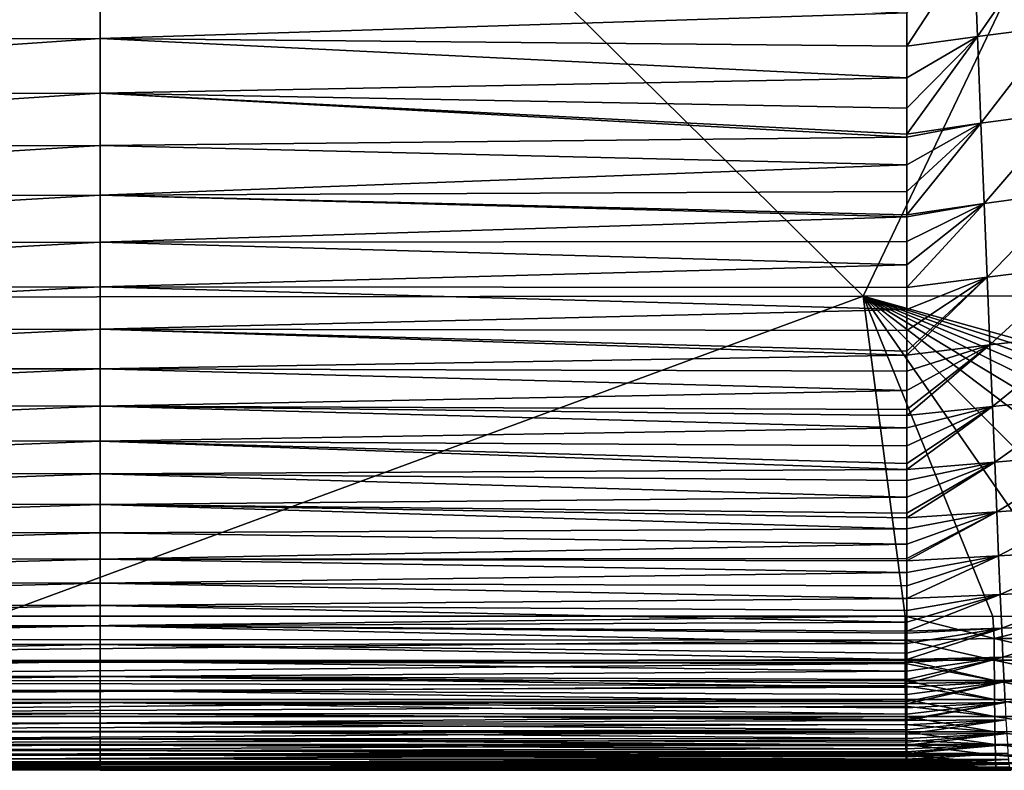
# Model space of a CAD drawing. Header units: metres. Extents: x -105 to 105, y -68 to 103.
# Tile 346 of 416: x 79.54 to 85.96, y 36.69 to 41.59. Entities that reach past the tile are written whole.
import ezdxf

# ---------------------------------------------------------------- set-up
doc = ezdxf.new("R2010")
doc.units = ezdxf.units.M
doc.layers.add('solid_FIT-BATH-150_SW0001_01', color=7, linetype='CONTINUOUS')

msp = doc.modelspace()

# ---------------------------------------------------------------- linework, layer by layer
at = {"layer": 'solid_FIT-BATH-150_SW0001_01'}
for points in [[(77.545891, 39.778316, 16.452906), (79.768669, 44.983898, 16.469151), (72.013168, 44.980434, 16.395521)], [(77.545891, 39.778316, 16.452906), (85.039665, 39.784367, 16.539719), (79.768669, 44.983898, 16.469151)], [(85.039665, 39.784367, 16.539719), (87.52417, 44.988106, 16.558586), (79.768669, 44.983898, 16.469151)], [(85.039665, 39.784367, 16.539719), (92.533432, 39.791576, 16.643263), (87.52417, 44.988106, 16.558586)], [(85.760323, 42.085583, -19.308361), (86.243698, 42.141285, -19.296259), (85.784393, 41.478634, -19.074593)], [(86.243698, 42.141285, -19.296259), (86.293343, 41.544281, -19.069286), (85.784393, 41.478634, -19.074593)], [(85.323097, 41.416004, -19.077099), (85.32309, 41.632336, -19.168253), (85.760323, 42.085583, -19.308361)], [(85.760323, 42.085583, -19.308361), (85.784393, 41.478634, -19.074593), (85.323097, 41.416004, -19.077099)], [(74.729065, 41.453648, -19.760042), (80.06723, 41.838684, -19.579159), (80.06723, 41.465347, -19.43611)], [(74.729065, 41.453648, -19.760042), (74.729065, 41.825855, -19.896145), (80.06723, 41.838684, -19.579159)], [(80.06723, 41.465347, -19.43611), (80.06723, 41.838684, -19.579159), (85.32309, 41.632336, -19.168253)], [(80.06723, 41.465347, -19.43611), (85.32309, 41.632336, -19.168253), (85.323097, 41.416004, -19.077099)], [(85.784393, 41.478634, -19.074593), (86.293343, 41.544281, -19.069286), (85.806976, 40.91375, -18.80031)], [(86.293343, 41.544281, -19.069286), (86.339989, 40.986214, -18.803032), (85.806976, 40.91375, -18.80031)], [(74.729065, 41.098164, -19.608692), (80.06723, 41.465347, -19.43611), (80.06723, 41.108501, -19.277517)], [(74.729065, 41.098164, -19.608692), (74.729065, 41.453648, -19.760042), (80.06723, 41.465347, -19.43611)], [(80.06723, 41.465347, -19.43611), (85.323097, 41.416004, -19.077099), (85.323105, 41.209309, -18.98237)], [(80.06723, 41.108501, -19.277517), (80.06723, 41.465347, -19.43611), (85.323105, 41.209309, -18.98237)], [(85.323105, 41.209309, -18.98237), (85.323097, 41.416004, -19.077099), (85.784393, 41.478634, -19.074593)], [(85.32312, 41.011986, -18.884247), (85.323105, 41.209309, -18.98237), (85.784393, 41.478634, -19.074593)], [(85.32312, 41.011986, -18.884247), (85.784393, 41.478634, -19.074593), (85.323128, 40.842445, -18.793339)], [(85.784393, 41.478634, -19.074593), (85.806976, 40.91375, -18.80031), (85.323128, 40.842445, -18.793339)], [(80.06723, 41.108501, -19.277517), (85.323105, 41.209309, -18.98237), (85.32312, 41.011986, -18.884247)], [(74.729065, 40.759319, -19.441179), (80.06723, 41.108501, -19.277517), (80.06723, 40.768108, -19.102501)], [(74.729065, 40.759319, -19.441179), (74.729065, 41.098164, -19.608692), (80.06723, 41.108501, -19.277517)], [(80.06723, 41.108501, -19.277517), (85.323128, 40.842445, -18.793339), (85.323128, 40.823227, -18.782623)], [(80.06723, 41.108501, -19.277517), (85.32312, 41.011986, -18.884247), (85.323128, 40.842445, -18.793339)], [(80.06723, 40.768108, -19.102501), (80.06723, 41.108501, -19.277517), (85.323128, 40.823227, -18.782623)], [(85.806976, 40.91375, -18.80031), (86.339989, 40.986214, -18.803032), (85.828033, 40.39045, -18.481722)], [(86.339989, 40.986214, -18.803032), (86.38356, 40.465542, -18.492748), (85.828033, 40.39045, -18.481722)], [(85.323128, 40.823227, -18.782623), (85.323128, 40.842445, -18.793339), (85.806976, 40.91375, -18.80031)], [(85.323135, 40.642277, -18.677347), (85.323128, 40.823227, -18.782623), (85.806976, 40.91375, -18.80031)], [(85.323143, 40.468426, -18.568211), (85.323135, 40.642277, -18.677347), (85.806976, 40.91375, -18.80031)], [(85.323143, 40.468426, -18.568211), (85.806976, 40.91375, -18.80031), (85.323151, 40.316669, -18.465906)], [(85.806976, 40.91375, -18.80031), (85.828033, 40.39045, -18.481722), (85.323151, 40.316669, -18.465906)], [(80.06723, 40.768108, -19.102501), (85.323128, 40.823227, -18.782623), (85.323135, 40.642277, -18.677347)], [(74.729065, 40.437016, -19.256594), (80.06723, 40.768108, -19.102501), (80.06723, 40.444134, -18.910179)], [(74.729065, 40.437016, -19.256594), (74.729065, 40.759319, -19.441179), (80.06723, 40.768108, -19.102501)], [(80.06723, 40.444134, -18.910179), (80.06723, 40.768108, -19.102501), (85.323135, 40.642277, -18.677347)], [(80.06723, 40.444134, -18.910179), (85.323135, 40.642277, -18.677347), (85.323143, 40.468426, -18.568211)], [(74.729065, 40.131161, -19.05402), (80.06723, 40.444134, -18.910179), (80.06723, 40.136543, -18.699669)], [(74.729065, 40.131161, -19.05402), (74.729065, 40.437016, -19.256594), (80.06723, 40.444134, -18.910179)], [(80.06723, 40.444134, -18.910179), (85.323143, 40.468426, -18.568211), (85.323151, 40.316669, -18.465906)], [(80.06723, 40.444134, -18.910179), (85.323151, 40.316669, -18.465906), (85.323151, 40.301754, -18.455473)], [(80.06723, 40.136543, -18.699669), (80.06723, 40.444134, -18.910179), (85.323151, 40.301754, -18.455473)], [(85.828033, 40.39045, -18.481722), (86.38356, 40.465542, -18.492748), (85.847511, 39.908306, -18.115124)], [(86.38356, 40.465542, -18.492748), (86.424004, 39.982014, -18.133867), (85.847511, 39.908306, -18.115124)], [(85.828033, 40.39045, -18.481722), (85.847511, 39.908306, -18.115124), (85.323143, 39.842369, -18.096336)], [(85.323143, 39.989994, -18.220299), (85.323151, 40.142712, -18.339727), (85.828033, 40.39045, -18.481722)], [(85.323143, 39.842369, -18.096336), (85.323143, 39.989994, -18.220299), (85.828033, 40.39045, -18.481722)], [(85.323151, 40.301754, -18.455473), (85.323151, 40.316669, -18.465906), (85.828033, 40.39045, -18.481722)], [(85.323151, 40.142712, -18.339727), (85.323151, 40.301754, -18.455473), (85.828033, 40.39045, -18.481722)], [(80.06723, 40.136543, -18.699669), (85.323151, 40.301754, -18.455473), (85.323151, 40.142712, -18.339727)], [(74.729065, 39.841667, -18.832548), (80.06723, 40.136543, -18.699669), (80.06723, 39.845303, -18.470089)], [(74.729065, 39.841667, -18.832548), (74.729065, 40.131161, -19.05402), (80.06723, 40.136543, -18.699669)], [(80.06723, 40.136543, -18.699669), (85.323151, 40.142712, -18.339727), (85.323143, 39.989994, -18.220299)], [(80.06723, 39.845303, -18.470089), (80.06723, 40.136543, -18.699669), (85.323143, 39.989994, -18.220299)], [(80.06723, 39.845303, -18.470089), (85.323143, 39.989994, -18.220299), (85.323143, 39.842369, -18.096336)], [(85.847511, 39.908306, -18.115124), (86.424004, 39.982014, -18.133867), (85.865486, 39.466866, -17.696856)], [(86.424004, 39.982014, -18.133867), (86.461357, 39.535622, -17.721958), (85.865486, 39.466866, -17.696856)], [(85.323151, 39.698822, -17.966928), (85.323143, 39.842369, -18.096336), (85.847511, 39.908306, -18.115124)], [(85.323174, 39.560349, -17.83296), (85.323151, 39.698822, -17.966928), (85.847511, 39.908306, -18.115124)], [(85.323196, 39.426727, -17.694319), (85.323174, 39.560349, -17.83296), (85.847511, 39.908306, -18.115124)], [(85.847511, 39.908306, -18.115124), (85.865486, 39.466866, -17.696856), (85.323196, 39.400841, -17.666317)], [(85.323196, 39.426727, -17.694319), (85.847511, 39.908306, -18.115124), (85.323196, 39.400841, -17.666317)], [(74.729065, 39.568417, -18.591263), (80.06723, 39.845303, -18.470089), (80.06723, 39.570339, -18.220556)], [(74.729065, 39.568417, -18.591263), (74.729065, 39.841667, -18.832548), (80.06723, 39.845303, -18.470089)], [(80.06723, 39.845303, -18.470089), (85.323143, 39.842369, -18.096336), (85.323151, 39.698822, -17.966928)], [(80.06723, 39.570339, -18.220556), (80.06723, 39.845303, -18.470089), (85.323151, 39.698822, -17.966928)], [(79.378105, 37.698792, 16.471533), (85.039665, 39.784367, 16.539719), (77.545891, 39.778316, 16.452906)], [(79.378105, 37.698792, 16.471533), (85.312401, 37.698925, 16.54318), (85.039665, 39.784367, 16.539719)], [(91.998947, 37.841114, 16.636776), (92.533432, 39.791576, 16.643263), (85.039665, 39.784367, 16.539719)], [(91.321701, 37.80249, 16.626656), (91.998947, 37.841114, 16.636776), (85.039665, 39.784367, 16.539719)], [(90.610786, 37.771179, 16.616184), (91.321701, 37.80249, 16.626656), (85.039665, 39.784367, 16.539719)], [(89.882706, 37.746689, 16.605629), (90.610786, 37.771179, 16.616184), (85.039665, 39.784367, 16.539719)], [(89.168228, 37.727592, 16.595432), (89.882706, 37.746689, 16.605629), (85.039665, 39.784367, 16.539719)], [(88.466019, 37.71476, 16.585569), (89.168228, 37.727592, 16.595432), (85.039665, 39.784367, 16.539719)], [(87.775406, 37.707214, 16.576021), (88.466019, 37.71476, 16.585569), (85.039665, 39.784367, 16.539719)], [(87.113815, 37.702015, 16.567015), (87.775406, 37.707214, 16.576021), (85.039665, 39.784367, 16.539719)], [(86.485527, 37.698437, 16.558586), (87.113815, 37.702015, 16.567015), (85.039665, 39.784367, 16.539719)], [(85.885056, 37.697407, 16.550648), (86.485527, 37.698437, 16.558586), (85.039665, 39.784367, 16.539719)], [(85.312401, 37.698925, 16.54318), (85.885056, 37.697407, 16.550648), (85.039665, 39.784367, 16.539719)], [(80.06723, 39.570339, -18.220556), (85.323151, 39.698822, -17.966928), (85.323174, 39.560349, -17.83296)], [(74.729065, 39.311111, -18.329239), (80.06723, 39.570339, -18.220556), (80.06723, 39.311348, -17.950197)], [(74.729065, 39.311111, -18.329239), (74.729065, 39.568417, -18.591263), (80.06723, 39.570339, -18.220556)], [(80.06723, 39.570339, -18.220556), (85.323196, 39.426727, -17.694319), (85.323196, 39.400841, -17.666317)], [(80.06723, 39.311348, -17.950197), (80.06723, 39.570339, -18.220556), (85.323196, 39.400841, -17.666317)], [(80.06723, 39.570339, -18.220556), (85.323174, 39.560349, -17.83296), (85.323196, 39.426727, -17.694319)], [(85.865486, 39.466866, -17.696856), (86.461357, 39.535622, -17.721958), (85.881889, 39.065483, -17.223459)], [(86.461357, 39.535622, -17.721958), (86.495567, 39.126873, -17.253126), (85.881889, 39.065483, -17.223459)], [(85.323219, 39.296997, -17.550009), (85.323196, 39.400841, -17.666317), (85.865486, 39.466866, -17.696856)], [(85.323235, 39.1703, -17.398882), (85.323219, 39.296997, -17.550009), (85.865486, 39.466866, -17.696856)], [(85.323242, 39.046318, -17.24021), (85.323235, 39.1703, -17.398882), (85.865486, 39.466866, -17.696856)], [(85.865486, 39.466866, -17.696856), (85.881889, 39.065483, -17.223459), (85.323242, 39.007595, -17.188288)], [(85.323242, 39.046318, -17.24021), (85.865486, 39.466866, -17.696856), (85.323242, 39.007595, -17.188288)], [(80.06723, 39.311348, -17.950197), (85.323196, 39.400841, -17.666317), (85.323219, 39.296997, -17.550009)], [(74.729065, 39.069347, -18.045547), (80.06723, 39.311348, -17.950197), (80.06723, 39.067944, -17.658133)], [(74.729065, 39.069347, -18.045547), (74.729065, 39.311111, -18.329239), (80.06723, 39.311348, -17.950197)], [(80.06723, 39.311348, -17.950197), (85.323219, 39.296997, -17.550009), (85.323235, 39.1703, -17.398882)], [(80.06723, 39.067944, -17.658133), (80.06723, 39.311348, -17.950197), (85.323235, 39.1703, -17.398882)], [(80.06723, 39.067944, -17.658133), (85.323235, 39.1703, -17.398882), (85.323242, 39.046318, -17.24021)], [(85.881889, 39.065483, -17.223459), (86.495567, 39.126873, -17.253126), (85.896683, 38.703423, -16.691561)], [(86.495567, 39.126873, -17.253126), (86.526604, 38.756409, -16.723694), (85.896683, 38.703423, -16.691561)], [(74.729065, 38.842709, -17.739258), (74.729065, 39.069347, -18.045547), (80.06723, 39.067944, -17.658133)], [(74.729065, 38.842709, -17.739258), (80.06723, 39.067944, -17.658133), (80.06723, 38.839733, -17.343491)], [(80.06723, 39.067944, -17.658133), (85.323242, 39.007595, -17.188288), (85.323242, 38.9258, -17.074638)], [(80.06723, 39.067944, -17.658133), (85.323242, 39.046318, -17.24021), (85.323242, 39.007595, -17.188288)], [(80.06723, 38.839733, -17.343491), (80.06723, 39.067944, -17.658133), (85.323242, 38.9258, -17.074638)], [(85.881889, 39.065483, -17.223459), (85.896683, 38.703423, -16.691561), (85.323235, 38.654591, -16.654314)], [(85.323235, 38.694405, -16.720629), (85.881889, 39.065483, -17.223459), (85.323235, 38.654591, -16.654314)], [(85.323235, 38.694405, -16.720629), (85.323242, 38.808571, -16.901663), (85.881889, 39.065483, -17.223459)], [(85.323242, 38.9258, -17.074638), (85.323242, 39.007595, -17.188288), (85.881889, 39.065483, -17.223459)], [(85.323242, 38.808571, -16.901663), (85.323242, 38.9258, -17.074638), (85.881889, 39.065483, -17.223459)], [(80.06723, 38.839733, -17.343491), (85.323242, 38.9258, -17.074638), (85.323242, 38.808571, -16.901663)], [(74.729065, 38.630795, -17.409437), (74.729065, 38.842709, -17.739258), (80.06723, 38.839733, -17.343491)], [(74.729065, 38.630795, -17.409437), (80.06723, 38.839733, -17.343491), (80.06723, 38.626331, -17.005394)], [(80.06723, 38.839733, -17.343491), (85.323235, 38.694405, -16.720629), (85.323235, 38.654591, -16.654314)], [(80.06723, 38.626331, -17.005394), (80.06723, 38.839733, -17.343491), (85.323235, 38.654591, -16.654314)], [(80.06723, 38.839733, -17.343491), (85.323242, 38.808571, -16.901663), (85.323235, 38.694405, -16.720629)], [(85.896683, 38.703423, -16.691561), (86.526604, 38.756409, -16.723694), (85.909996, 38.379528, -16.097952)], [(86.526604, 38.756409, -16.723694), (86.554649, 38.424038, -16.130453), (85.909996, 38.379528, -16.097952)], [(85.323242, 38.583115, -16.530811), (85.323235, 38.654591, -16.654314), (85.896683, 38.703423, -16.691561)], [(85.32325, 38.474602, -16.331512), (85.323242, 38.583115, -16.530811), (85.896683, 38.703423, -16.691561)], [(85.323257, 38.369171, -16.122759), (85.32325, 38.474602, -16.331512), (85.896683, 38.703423, -16.691561)], [(85.896683, 38.703423, -16.691561), (85.909996, 38.379528, -16.097952), (85.323257, 38.339321, -16.06069)], [(85.323257, 38.369171, -16.122759), (85.896683, 38.703423, -16.691561), (85.323257, 38.339321, -16.06069)], [(74.729065, 38.433197, -17.055155), (74.729065, 38.630795, -17.409437), (80.06723, 38.626331, -17.005394)], [(74.729065, 38.433197, -17.055155), (80.06723, 38.626331, -17.005394), (80.06723, 38.427349, -16.642965)], [(80.06723, 38.626331, -17.005394), (85.323235, 38.654591, -16.654314), (85.323242, 38.583115, -16.530811)], [(80.06723, 38.626331, -17.005394), (85.323242, 38.583115, -16.530811), (85.32325, 38.474602, -16.331512)], [(80.06723, 38.427349, -16.642965), (80.06723, 38.626331, -17.005394), (85.32325, 38.474602, -16.331512)], [(74.729065, 38.249508, -16.675482), (74.729065, 38.433197, -17.055155), (80.06723, 38.427349, -16.642965)], [(80.06723, 38.427349, -16.642965), (85.32325, 38.474602, -16.331512), (85.323257, 38.369171, -16.122759)], [(74.729065, 38.249508, -16.675482), (80.06723, 38.427349, -16.642965), (80.06723, 38.242397, -16.255333)], [(80.06723, 38.427349, -16.642965), (85.323257, 38.339321, -16.06069), (85.323265, 38.2672, -15.904858)], [(80.06723, 38.427349, -16.642965), (85.323257, 38.369171, -16.122759), (85.323257, 38.339321, -16.06069)], [(80.06723, 38.242397, -16.255333), (80.06723, 38.427349, -16.642965), (85.323265, 38.2672, -15.904858)], [(85.323265, 38.2672, -15.904858), (85.323257, 38.339321, -16.06069), (85.909996, 38.379528, -16.097952)], [(85.32328, 38.169003, -15.678197), (85.323265, 38.2672, -15.904858), (85.909996, 38.379528, -16.097952)], [(85.323296, 38.074707, -15.442872), (85.32328, 38.169003, -15.678197), (85.909996, 38.379528, -16.097952)], [(85.909996, 38.379528, -16.097952), (85.921906, 38.092216, -15.439588), (85.323296, 38.059952, -15.404335)], [(85.323296, 38.074707, -15.442872), (85.909996, 38.379528, -16.097952), (85.323296, 38.059952, -15.404335)], [(85.909996, 38.379528, -16.097952), (86.554649, 38.424038, -16.130453), (85.921906, 38.092216, -15.439588)], [(86.554649, 38.424038, -16.130453), (86.579857, 38.128761, -15.470634), (85.921906, 38.092216, -15.439588)], [(74.729065, 38.079315, -16.269485), (74.729065, 38.249508, -16.675482), (80.06723, 38.242397, -16.255333)], [(74.729065, 38.079315, -16.269485), (80.06723, 38.242397, -16.255333), (80.06723, 38.071083, -15.841619)], [(80.06723, 38.242397, -16.255333), (85.323265, 38.2672, -15.904858), (85.32328, 38.169003, -15.678197)], [(80.06723, 38.071083, -15.841619), (80.06723, 38.242397, -16.255333), (85.32328, 38.169003, -15.678197)], [(80.06723, 38.071083, -15.841619), (85.32328, 38.169003, -15.678197), (85.323296, 38.074707, -15.442872)], [(85.921906, 38.092216, -15.439588), (86.579857, 38.128761, -15.470634), (85.932503, 37.839745, -14.713444)], [(86.579857, 38.128761, -15.470634), (86.602402, 37.869278, -14.741579), (85.932503, 37.839745, -14.713444)], [(74.729065, 37.922215, -15.836236), (74.729065, 38.079315, -16.269485), (80.06723, 38.071083, -15.841619)], [(74.729065, 37.922215, -15.836236), (80.06723, 38.071083, -15.841619), (80.06723, 37.913021, -15.400949)], [(80.06723, 38.071083, -15.841619), (85.323296, 38.074707, -15.442872), (85.323296, 38.059952, -15.404335)], [(80.06723, 38.071083, -15.841619), (85.323296, 38.059952, -15.404335), (85.323311, 37.983955, -15.197762)], [(80.06723, 37.913021, -15.400949), (80.06723, 38.071083, -15.841619), (85.323311, 37.983955, -15.197762)], [(85.323311, 37.983955, -15.197762), (85.323296, 38.059952, -15.404335), (85.921906, 38.092216, -15.439588)], [(85.323326, 37.896946, -14.943118), (85.323311, 37.983955, -15.197762), (85.921906, 38.092216, -15.439588)], [(85.323326, 37.896946, -14.943118), (85.921906, 38.092216, -15.439588), (85.323341, 37.814556, -14.681684)], [(85.921906, 38.092216, -15.439588), (85.932503, 37.839745, -14.713444), (85.323341, 37.814556, -14.681684)], [(80.06723, 37.913021, -15.400949), (85.323311, 37.983955, -15.197762), (85.323326, 37.896946, -14.943118)], [(74.729065, 37.777779, -15.374814), (74.729065, 37.922215, -15.836236), (80.06723, 37.913021, -15.400949)], [(74.729065, 37.777779, -15.374814), (80.06723, 37.913021, -15.400949), (80.06723, 37.767784, -14.932467)], [(80.06723, 37.913021, -15.400949), (85.323326, 37.896946, -14.943118), (85.323341, 37.814556, -14.681684)], [(80.06723, 37.767784, -14.932467), (80.06723, 37.913021, -15.400949), (85.323341, 37.814556, -14.681684)], [(85.932503, 37.839745, -14.713444), (86.602402, 37.869278, -14.741579), (85.941872, 37.62001, -13.916553)], [(86.602402, 37.869278, -14.741579), (86.62249, 37.643551, -13.940858), (85.941872, 37.62001, -13.916553)], [(80.06723, 37.767784, -14.932467), (85.323341, 37.814556, -14.681684), (85.323357, 37.734905, -14.407399)], [(85.323357, 37.734905, -14.407399), (85.323341, 37.814556, -14.681684), (85.932503, 37.839745, -14.713444)], [(85.323372, 37.659882, -14.126799), (85.323357, 37.734905, -14.407399), (85.932503, 37.839745, -14.713444)], [(85.323372, 37.659882, -14.126799), (85.932503, 37.839745, -14.713444), (85.32338, 37.600956, -13.889122)], [(85.932503, 37.839745, -14.713444), (85.941872, 37.62001, -13.916553), (85.32338, 37.600956, -13.889122)], [(74.729065, 37.64547, -14.884348), (74.729065, 37.777779, -15.374814), (80.06723, 37.767784, -14.932467)], [(74.729065, 37.64547, -14.884348), (80.06723, 37.767784, -14.932467), (80.06723, 37.63483, -14.435381)], [(80.06723, 37.767784, -14.932467), (85.323357, 37.734905, -14.407399), (85.323372, 37.659882, -14.126799)], [(80.06723, 37.63483, -14.435381), (80.06723, 37.767784, -14.932467), (85.323372, 37.659882, -14.126799)], [(72.711792, 37.551178, 16.391932), (85.312401, 37.698925, 16.54318), (79.378105, 37.698792, 16.471533)], [(72.711792, 37.551178, 16.391932), (85.312569, 37.541397, 16.530745), (85.312401, 37.698925, 16.54318)], [(85.89283, 37.552723, 16.540028), (85.885056, 37.697407, 16.550648), (85.312401, 37.698925, 16.54318)], [(85.312569, 37.541397, 16.530745), (85.89283, 37.552723, 16.540028), (85.312401, 37.698925, 16.54318)], [(85.89283, 37.552723, 16.540028), (86.485527, 37.698437, 16.558586), (85.885056, 37.697407, 16.550648)], [(85.89283, 37.552723, 16.540028), (86.512505, 37.553669, 16.548231), (86.485527, 37.698437, 16.558586)], [(74.729065, 37.524738, -14.36398), (74.729065, 37.64547, -14.884348), (80.06723, 37.63483, -14.435381)], [(74.729065, 37.524738, -14.36398), (80.06723, 37.63483, -14.435381), (80.06723, 37.513603, -13.908911)], [(80.06723, 37.63483, -14.435381), (85.323372, 37.659882, -14.126799), (85.32338, 37.600956, -13.889122)], [(80.06723, 37.63483, -14.435381), (85.32338, 37.600956, -13.889122), (85.323387, 37.588593, -13.837119)], [(80.06723, 37.63483, -14.435381), (85.323387, 37.588593, -13.837119), (85.323395, 37.520958, -13.538296)], [(80.06723, 37.513603, -13.908911), (80.06723, 37.63483, -14.435381), (85.323395, 37.520958, -13.538296)], [(85.323387, 37.588593, -13.837119), (85.32338, 37.600956, -13.889122), (85.941872, 37.62001, -13.916553)], [(85.323395, 37.520958, -13.538296), (85.323387, 37.588593, -13.837119), (85.941872, 37.62001, -13.916553)], [(85.32341, 37.456898, -13.23027), (85.323395, 37.520958, -13.538296), (85.941872, 37.62001, -13.916553)], [(85.32341, 37.456898, -13.23027), (85.941872, 37.62001, -13.916553), (85.323425, 37.416782, -13.023243)], [(85.941872, 37.62001, -13.916553), (85.95015, 37.430843, -13.045927), (85.323425, 37.416782, -13.023243)], [(85.941872, 37.62001, -13.916553), (86.62249, 37.643551, -13.940858), (85.95015, 37.430843, -13.045927)], [(86.62249, 37.643551, -13.940858), (86.640358, 37.449406, -13.066021), (85.95015, 37.430843, -13.045927)], [(72.71209, 37.410381, 16.360401), (85.312569, 37.541397, 16.530745), (72.711792, 37.551178, 16.391932)], [(72.71209, 37.410381, 16.360401), (85.312965, 37.411545, 16.501089), (85.312569, 37.541397, 16.530745)], [(85.893341, 37.411564, 16.508623), (85.89283, 37.552723, 16.540028), (85.312569, 37.541397, 16.530745)], [(85.312965, 37.411545, 16.501089), (85.893341, 37.411564, 16.508623), (85.312569, 37.541397, 16.530745)], [(86.513283, 37.412498, 16.516834), (86.512505, 37.553669, 16.548231), (85.89283, 37.552723, 16.540028)], [(85.893341, 37.411564, 16.508623), (86.513283, 37.412498, 16.516834), (85.89283, 37.552723, 16.540028)], [(74.729065, 37.415028, -13.812854), (74.729065, 37.524738, -14.36398), (80.06723, 37.513603, -13.908911)], [(74.729065, 37.415028, -13.812854), (80.06723, 37.513603, -13.908911), (80.06723, 37.403538, -13.352278)], [(80.06723, 37.513603, -13.908911), (85.323395, 37.520958, -13.538296), (85.32341, 37.456898, -13.23027)], [(80.06723, 37.513603, -13.908911), (85.32341, 37.456898, -13.23027), (85.323425, 37.416782, -13.023243)], [(80.06723, 37.403538, -13.352278), (80.06723, 37.513603, -13.908911), (85.323425, 37.416782, -13.023243)], [(72.71209, 37.410381, 16.360401), (85.313057, 37.38929, 16.494122), (85.312965, 37.411545, 16.501089)], [(72.71257, 37.277851, 16.30983), (85.313057, 37.38929, 16.494122), (72.71209, 37.410381, 16.360401)], [(74.729065, 37.315777, -13.23011), (74.729065, 37.415028, -13.812854), (80.06723, 37.403538, -13.352278)], [(80.06723, 37.403538, -13.352278), (85.323425, 37.416782, -13.023243), (85.323433, 37.396324, -12.913025)], [(85.894096, 37.278683, 16.458084), (85.893341, 37.411564, 16.508623), (85.312965, 37.411545, 16.501089)], [(85.894096, 37.278683, 16.458084), (85.312965, 37.411545, 16.501089), (85.313057, 37.38929, 16.494122)], [(85.323433, 37.396324, -12.913025), (85.323425, 37.416782, -13.023243), (85.95015, 37.430843, -13.045927)], [(85.323456, 37.339157, -12.586576), (85.323433, 37.396324, -12.913025), (85.95015, 37.430843, -13.045927)], [(85.323479, 37.285255, -12.250586), (85.323456, 37.339157, -12.586576), (85.95015, 37.430843, -13.045927)], [(85.323479, 37.285255, -12.250586), (85.95015, 37.430843, -13.045927), (85.323494, 37.259724, -12.08052)], [(85.95015, 37.430843, -13.045927), (85.957443, 37.269913, -12.098313), (85.323494, 37.259724, -12.08052)], [(86.514297, 37.27961, 16.466301), (86.513283, 37.412498, 16.516834), (85.893341, 37.411564, 16.508623)], [(85.894096, 37.278683, 16.458084), (86.514297, 37.27961, 16.466301), (85.893341, 37.411564, 16.508623)], [(85.95015, 37.430843, -13.045927), (86.640358, 37.449406, -13.066021), (85.957443, 37.269913, -12.098313)], [(86.640358, 37.449406, -13.066021), (86.656235, 37.284447, -12.114108), (85.957443, 37.269913, -12.098313)], [(72.71257, 37.277851, 16.30983), (85.313629, 37.278687, 16.450579), (85.313057, 37.38929, 16.494122)], [(74.729065, 37.315777, -13.23011), (80.06723, 37.403538, -13.352278), (80.06723, 37.304073, -12.764702)], [(80.06723, 37.403538, -13.352278), (85.323433, 37.396324, -12.913025), (85.323456, 37.339157, -12.586576)], [(80.06723, 37.304073, -12.764702), (80.06723, 37.403538, -13.352278), (85.323456, 37.339157, -12.586576)], [(85.313629, 37.278687, 16.450579), (85.894096, 37.278683, 16.458084), (85.313057, 37.38929, 16.494122)], [(72.71257, 37.277851, 16.30983), (85.313843, 37.245129, 16.434217), (85.313629, 37.278687, 16.450579)], [(72.713211, 37.155125, 16.241758), (85.313843, 37.245129, 16.434217), (72.71257, 37.277851, 16.30983)], [(74.729065, 37.226433, -12.614892), (74.729065, 37.315777, -13.23011), (80.06723, 37.304073, -12.764702)], [(74.729065, 37.226433, -12.614892), (80.06723, 37.304073, -12.764702), (80.06723, 37.214649, -12.145403)], [(80.06723, 37.304073, -12.764702), (85.323456, 37.339157, -12.586576), (85.323479, 37.285255, -12.250586)], [(80.06723, 37.304073, -12.764702), (85.323494, 37.259724, -12.08052), (85.323502, 37.234478, -11.904642)], [(80.06723, 37.304073, -12.764702), (85.323479, 37.285255, -12.250586), (85.323494, 37.259724, -12.08052)], [(80.06723, 37.214649, -12.145403), (80.06723, 37.304073, -12.764702), (85.323502, 37.234478, -11.904642)], [(85.895081, 37.155636, 16.389963), (85.894096, 37.278683, 16.458084), (85.313629, 37.278687, 16.450579)], [(85.895081, 37.155636, 16.389963), (85.313629, 37.278687, 16.450579), (85.313843, 37.245129, 16.434217)], [(86.515518, 37.156551, 16.398182), (86.514297, 37.27961, 16.466301), (85.894096, 37.278683, 16.458084)], [(85.895081, 37.155636, 16.389963), (86.515518, 37.156551, 16.398182), (85.894096, 37.278683, 16.458084)], [(85.957443, 37.269913, -12.098313), (86.656235, 37.284447, -12.114108), (85.963852, 37.134827, -11.070333)], [(72.713211, 37.155125, 16.241758), (85.314514, 37.155621, 16.382469), (85.313843, 37.245129, 16.434217)], [(74.729065, 37.146442, -11.96634), (74.729065, 37.226433, -12.614892), (80.06723, 37.214649, -12.145403)], [(74.729065, 37.146442, -11.96634), (80.06723, 37.214649, -12.145403), (80.06723, 37.134701, -11.493601)], [(80.06723, 37.214649, -12.145403), (85.323502, 37.234478, -11.904642), (85.323524, 37.186687, -11.548299)], [(80.06723, 37.214649, -12.145403), (85.323524, 37.186687, -11.548299), (85.323547, 37.141823, -11.181541)], [(80.06723, 37.134701, -11.493601), (80.06723, 37.214649, -12.145403), (85.323547, 37.141823, -11.181541)], [(85.314514, 37.155621, 16.382469), (85.895081, 37.155636, 16.389963), (85.313843, 37.245129, 16.434217)], [(85.323502, 37.234478, -11.904642), (85.323494, 37.259724, -12.08052), (85.957443, 37.269913, -12.098313)], [(85.323524, 37.186687, -11.548299), (85.323502, 37.234478, -11.904642), (85.957443, 37.269913, -12.098313)], [(85.323547, 37.141823, -11.181541), (85.323524, 37.186687, -11.548299), (85.957443, 37.269913, -12.098313)], [(85.323547, 37.141823, -11.181541), (85.957443, 37.269913, -12.098313), (85.323555, 37.127529, -11.057188)], [(85.957443, 37.269913, -12.098313), (85.963852, 37.134827, -11.070333), (85.323555, 37.127529, -11.057188)], [(72.714005, 37.043736, 16.157728), (85.314514, 37.155621, 16.382469), (72.713211, 37.155125, 16.241758)], [(72.714005, 37.043736, 16.157728), (85.314911, 37.111633, 16.352209), (85.314514, 37.155621, 16.382469)], [(85.896263, 37.043968, 16.305807), (85.895081, 37.155636, 16.389963), (85.314514, 37.155621, 16.382469)], [(85.896263, 37.043968, 16.305807), (85.314514, 37.155621, 16.382469), (85.314911, 37.111633, 16.352209)], [(86.516922, 37.044876, 16.314024), (86.515518, 37.156551, 16.398182), (85.895081, 37.155636, 16.389963)], [(85.896263, 37.043968, 16.305807), (86.516922, 37.044876, 16.314024), (85.895081, 37.155636, 16.389963)], [(72.714005, 37.043736, 16.157728), (85.315613, 37.043941, 16.298326), (85.314911, 37.111633, 16.352209)], [(74.729065, 37.075241, -11.283599), (74.729065, 37.146442, -11.96634), (80.06723, 37.134701, -11.493601)], [(74.729065, 37.075241, -11.283599), (80.06723, 37.134701, -11.493601), (80.06723, 37.063667, -10.808517)], [(80.06723, 37.134701, -11.493601), (85.323547, 37.141823, -11.181541), (85.323555, 37.127529, -11.057188)], [(80.06723, 37.134701, -11.493601), (85.323555, 37.127529, -11.057188), (85.32357, 37.099812, -10.804422)], [(80.06723, 37.134701, -11.493601), (85.32357, 37.099812, -10.804422), (85.323586, 37.060524, -10.416394)], [(80.06723, 37.063667, -10.808517), (80.06723, 37.134701, -11.493601), (85.323586, 37.060524, -10.416394)], [(85.315613, 37.043941, 16.298326), (85.896263, 37.043968, 16.305807), (85.314911, 37.111633, 16.352209)], [(85.32357, 37.099812, -10.804422), (85.323555, 37.127529, -11.057188), (85.963852, 37.134827, -11.070333)], [(85.323586, 37.060524, -10.416394), (85.32357, 37.099812, -10.804422), (85.963852, 37.134827, -11.070333)], [(85.323608, 37.023834, -10.016867), (85.323586, 37.060524, -10.416394), (85.963852, 37.134827, -11.070333)], [(85.323608, 37.023834, -10.016867), (85.963852, 37.134827, -11.070333), (85.323616, 37.018032, -9.949883)], [(85.963852, 37.134827, -11.070333), (85.96946, 37.023182, -9.958603), (85.323616, 37.018032, -9.949883)], [(72.714935, 36.945225, 16.05928), (85.315613, 37.043941, 16.298326), (72.714005, 37.043736, 16.157728)], [(72.714935, 36.945225, 16.05928), (85.316238, 36.992279, 16.250153), (85.315613, 37.043941, 16.298326)], [(74.729065, 37.01228, -10.56581), (74.729065, 37.075241, -11.283599), (80.06723, 37.063667, -10.808517)], [(74.729065, 37.01228, -10.56581), (80.06723, 37.063667, -10.808517), (80.06723, 37.000984, -10.089371)], [(80.06723, 37.063667, -10.808517), (85.323608, 37.023834, -10.016867), (85.323616, 37.018032, -9.949883)], [(80.06723, 37.000984, -10.089371), (80.06723, 37.063667, -10.808517), (85.323616, 37.018032, -9.949883)], [(80.06723, 37.063667, -10.808517), (85.323586, 37.060524, -10.416394), (85.323608, 37.023834, -10.016867)], [(85.897629, 36.945229, 16.207165), (85.896263, 37.043968, 16.305807), (85.315613, 37.043941, 16.298326)], [(85.897629, 36.945229, 16.207165), (85.315613, 37.043941, 16.298326), (85.316238, 36.992279, 16.250153)], [(85.323631, 36.989639, -9.605313), (85.323616, 37.018032, -9.949883), (85.96946, 37.023182, -9.958603)], [(85.323662, 36.957897, -9.182086), (85.323631, 36.989639, -9.605313), (85.96946, 37.023182, -9.958603)], [(85.323662, 36.957897, -9.182086), (85.96946, 37.023182, -9.958603), (85.323692, 36.929016, -8.754683)], [(85.96946, 37.023182, -9.958603), (85.974403, 36.932583, -8.759744), (85.323692, 36.929016, -8.754683)], [(86.518486, 36.946129, 16.21538), (86.516922, 37.044876, 16.314024), (85.896263, 37.043968, 16.305807)], [(85.897629, 36.945229, 16.207165), (86.518486, 36.946129, 16.21538), (85.896263, 37.043968, 16.305807)], [(72.714935, 36.945225, 16.05928), (85.316902, 36.944973, 16.199448), (85.316238, 36.992279, 16.250153)], [(74.729065, 36.957005, -9.812165), (74.729065, 37.01228, -10.56581), (80.06723, 37.000984, -10.089371)], [(74.729065, 36.957005, -9.812165), (80.06723, 37.000984, -10.089371), (80.06723, 36.946098, -9.335449)], [(74.729065, 36.908875, -9.021959), (74.729065, 36.957005, -9.812165), (80.06723, 36.946098, -9.335449)], [(80.06723, 37.000984, -10.089371), (85.323616, 37.018032, -9.949883), (85.323631, 36.989639, -9.605313)], [(80.06723, 37.000984, -10.089371), (85.323631, 36.989639, -9.605313), (85.323662, 36.957897, -9.182086)], [(80.06723, 36.946098, -9.335449), (80.06723, 37.000984, -10.089371), (85.323662, 36.957897, -9.182086)], [(80.06723, 36.946098, -9.335449), (85.323662, 36.957897, -9.182086), (85.323692, 36.929016, -8.754683)], [(85.316902, 36.944973, 16.199448), (85.897629, 36.945229, 16.207165), (85.316238, 36.992279, 16.250153)], [(72.715981, 36.86113, 15.947951), (85.316902, 36.944973, 16.199448), (72.714935, 36.945225, 16.05928)], [(72.715981, 36.86113, 15.947951), (85.317795, 36.89027, 16.130762), (85.316902, 36.944973, 16.199448)], [(74.729065, 36.908875, -9.021959), (80.06723, 36.946098, -9.335449), (80.06723, 36.898453, -8.546148)], [(74.729065, 36.867355, -8.1945), (74.729065, 36.908875, -9.021959), (80.06723, 36.898453, -8.546148)], [(74.729065, 36.867355, -8.1945), (80.06723, 36.898453, -8.546148), (80.06723, 36.857494, -7.720872)], [(80.06723, 36.946098, -9.335449), (85.323692, 36.929016, -8.754683), (85.323723, 36.901363, -8.298788)], [(80.06723, 36.898453, -8.546148), (80.06723, 36.946098, -9.335449), (85.323723, 36.901363, -8.298788)], [(80.06723, 36.898453, -8.546148), (85.323723, 36.901363, -8.298788), (85.323746, 36.87635, -7.837328)], [(80.06723, 36.898453, -8.546148), (85.323776, 36.858318, -7.468793), (85.323776, 36.853405, -7.362272)], [(80.06723, 36.898453, -8.546148), (85.323746, 36.87635, -7.837328), (85.323776, 36.858318, -7.468793)], [(80.06723, 36.857494, -7.720872), (80.06723, 36.898453, -8.546148), (85.323776, 36.853405, -7.362272)], [(85.899155, 36.860966, 16.095587), (85.897629, 36.945229, 16.207165), (85.316902, 36.944973, 16.199448)], [(85.899155, 36.860966, 16.095587), (85.316902, 36.944973, 16.199448), (85.317795, 36.89027, 16.130762)], [(85.323723, 36.901363, -8.298788), (85.323692, 36.929016, -8.754683), (85.974403, 36.932583, -8.759744)], [(85.323746, 36.87635, -7.837328), (85.323723, 36.901363, -8.298788), (85.974403, 36.932583, -8.759744)], [(85.323746, 36.87635, -7.837328), (85.974403, 36.932583, -8.759744), (85.323776, 36.858318, -7.468793)], [(85.974403, 36.932583, -8.759744), (85.978775, 36.860653, -7.470497), (85.323776, 36.858318, -7.468793)], [(86.520187, 36.861862, 16.103798), (86.518486, 36.946129, 16.21538), (85.897629, 36.945229, 16.207165)], [(85.899155, 36.860966, 16.095587), (86.520187, 36.861862, 16.103798), (85.897629, 36.945229, 16.207165)], [(72.715981, 36.86113, 15.947951), (85.318352, 36.860733, 16.087854), (85.317795, 36.89027, 16.130762)], [(72.71714, 36.792992, 15.825284), (85.318352, 36.860733, 16.087854), (72.715981, 36.86113, 15.947951)], [(72.71714, 36.792992, 15.825284), (85.319527, 36.808311, 15.997233), (85.318352, 36.860733, 16.087854)], [(74.729065, 36.831902, -7.329092), (74.729065, 36.867355, -8.1945), (80.06723, 36.857494, -7.720872)], [(74.729065, 36.831902, -7.329092), (80.06723, 36.857494, -7.720872), (80.06723, 36.822674, -6.859027)], [(74.729065, 36.801983, -6.425044), (74.729065, 36.831902, -7.329092), (80.06723, 36.822674, -6.859027)], [(80.06723, 36.857494, -7.720872), (85.323776, 36.853405, -7.362272), (85.323814, 36.832462, -6.873875)], [(80.06723, 36.822674, -6.859027), (80.06723, 36.857494, -7.720872), (85.323814, 36.832462, -6.873875)], [(80.06723, 36.822674, -6.859027), (85.323814, 36.832462, -6.873875), (85.323845, 36.813416, -6.371262)], [(85.318352, 36.860733, 16.087854), (85.899155, 36.860966, 16.095587), (85.317795, 36.89027, 16.130762)], [(85.900818, 36.792725, 15.972622), (85.899155, 36.860966, 16.095587), (85.318352, 36.860733, 16.087854)], [(85.900818, 36.792725, 15.972622), (85.318352, 36.860733, 16.087854), (85.319527, 36.808311, 15.997233)], [(85.323776, 36.853405, -7.362272), (85.323776, 36.858318, -7.468793), (85.978775, 36.860653, -7.470497)], [(85.323814, 36.832462, -6.873875), (85.323776, 36.853405, -7.362272), (85.978775, 36.860653, -7.470497)], [(85.323845, 36.813416, -6.371262), (85.323814, 36.832462, -6.873875), (85.978775, 36.860653, -7.470497)], [(85.323845, 36.813416, -6.371262), (85.978775, 36.860653, -7.470497), (85.32386, 36.803738, -6.089302)], [(85.978775, 36.860653, -7.470497), (85.982635, 36.80513, -6.088113), (85.32386, 36.803738, -6.089302)], [(86.522003, 36.793617, 15.980828), (86.520187, 36.861862, 16.103798), (85.899155, 36.860966, 16.095587)], [(85.900818, 36.792725, 15.972622), (86.522003, 36.793617, 15.980828), (85.899155, 36.860966, 16.095587)], [(72.71714, 36.792992, 15.825284), (85.319946, 36.792519, 15.964865), (85.319527, 36.808311, 15.997233)], [(72.718384, 36.742344, 15.692818), (85.319946, 36.792519, 15.964865), (72.71714, 36.792992, 15.825284)], [(72.718384, 36.742344, 15.692818), (85.321396, 36.748474, 15.853078), (85.319946, 36.792519, 15.964865)], [(74.729065, 36.801983, -6.425044), (80.06723, 36.822674, -6.859027), (80.06723, 36.793434, -5.960016)], [(74.729065, 36.777058, -5.481661), (74.729065, 36.801983, -6.425044), (80.06723, 36.793434, -5.960016)], [(74.729065, 36.777058, -5.481661), (80.06723, 36.793434, -5.960016), (80.06723, 36.769222, -5.023247)], [(74.729065, 36.756588, -4.49825), (74.729065, 36.777058, -5.481661), (80.06723, 36.769222, -5.023247)], [(74.729065, 36.756588, -4.49825), (80.06723, 36.769222, -5.023247), (80.06723, 36.749485, -4.048123)], [(80.06723, 36.822674, -6.859027), (85.32386, 36.803738, -6.089302), (85.323875, 36.796158, -5.853473)], [(80.06723, 36.822674, -6.859027), (85.323845, 36.813416, -6.371262), (85.32386, 36.803738, -6.089302)], [(80.06723, 36.793434, -5.960016), (80.06723, 36.822674, -6.859027), (85.323875, 36.796158, -5.853473)], [(80.06723, 36.793434, -5.960016), (85.323875, 36.796158, -5.853473), (85.323906, 36.78059, -5.319566)], [(80.06723, 36.793434, -5.960016), (85.323906, 36.78059, -5.319566), (85.323944, 36.766659, -4.769897)], [(80.06723, 36.769222, -5.023247), (80.06723, 36.793434, -5.960016), (85.323944, 36.766659, -4.769897)], [(80.06723, 36.769222, -5.023247), (85.323952, 36.763039, -4.613201), (85.323975, 36.754269, -4.204041)], [(80.06723, 36.769222, -5.023247), (85.323944, 36.766659, -4.769897), (85.323952, 36.763039, -4.613201)], [(80.06723, 36.749485, -4.048123), (80.06723, 36.769222, -5.023247), (85.323975, 36.754269, -4.204041)], [(85.319946, 36.792519, 15.964865), (85.900818, 36.792725, 15.972622), (85.319527, 36.808311, 15.997233)], [(85.902596, 36.742062, 15.839821), (85.900818, 36.792725, 15.972622), (85.319946, 36.792519, 15.964865)], [(85.902596, 36.742062, 15.839821), (85.319946, 36.792519, 15.964865), (85.321396, 36.748474, 15.853078)], [(85.323875, 36.796158, -5.853473), (85.32386, 36.803738, -6.089302), (85.982635, 36.80513, -6.088113)], [(85.323906, 36.78059, -5.319566), (85.323875, 36.796158, -5.853473), (85.982635, 36.80513, -6.088113)], [(85.323944, 36.766659, -4.769897), (85.323906, 36.78059, -5.319566), (85.982635, 36.80513, -6.088113)], [(85.323944, 36.766659, -4.769897), (85.982635, 36.80513, -6.088113), (85.323952, 36.763039, -4.613201)], [(85.982635, 36.80513, -6.088113), (85.986061, 36.763771, -4.609967), (85.323952, 36.763039, -4.613201)], [(85.323975, 36.754269, -4.204041), (85.323952, 36.763039, -4.613201), (85.986061, 36.763771, -4.609967)], [(85.324013, 36.74332, -3.621067), (85.323975, 36.754269, -4.204041), (85.986061, 36.763771, -4.609967)], [(85.324013, 36.74332, -3.621067), (85.986061, 36.763771, -4.609967), (85.324043, 36.733978, -3.038058)], [(85.986061, 36.763771, -4.609967), (85.98912, 36.734337, -3.033432), (85.324043, 36.733978, -3.038058)], [(86.523903, 36.742954, 15.84802), (86.522003, 36.793617, 15.980828), (85.900818, 36.792725, 15.972622)], [(85.902596, 36.742062, 15.839821), (86.523903, 36.742954, 15.84802), (85.900818, 36.792725, 15.972622)], [(72.718384, 36.742344, 15.692818), (85.321671, 36.741898, 15.832087), (85.321396, 36.748474, 15.853078)], [(72.719711, 36.710724, 15.552092), (85.321671, 36.741898, 15.832087), (72.718384, 36.742344, 15.692818)], [(72.719711, 36.710724, 15.552092), (85.323502, 36.710396, 15.691075), (85.321671, 36.741898, 15.832087)], [(72.719711, 36.710724, 15.552092), (72.744102, 36.698879, 15.402514), (85.323502, 36.710396, 15.691075)], [(73.696007, 36.69886, 15.410906), (85.323502, 36.710396, 15.691075), (72.744102, 36.698879, 15.402514)], [(73.696007, 36.69886, 15.410906), (74.754944, 36.698841, 15.420594), (85.323502, 36.710396, 15.691075)], [(74.729065, 36.740032, -3.47412), (74.729065, 36.756588, -4.49825), (80.06723, 36.749485, -4.048123)], [(74.729065, 36.740032, -3.47412), (80.06723, 36.749485, -4.048123), (80.06723, 36.733669, -3.03405)], [(74.729065, 36.726856, -2.408579), (74.729065, 36.740032, -3.47412), (80.06723, 36.733669, -3.03405)], [(74.729065, 36.726856, -2.408579), (80.06723, 36.733669, -3.03405), (80.06723, 36.72123, -1.98044)], [(74.729065, 36.716614, -1.301061), (74.729065, 36.726856, -2.408579), (80.06723, 36.72123, -1.98044)], [(74.729065, 36.716614, -1.301061), (80.06723, 36.72123, -1.98044), (80.06723, 36.711712, -0.886841)], [(74.729065, 36.708946, -0.151121), (74.729065, 36.716614, -1.301061), (80.06723, 36.711712, -0.886841)], [(74.729065, 36.708946, -0.151121), (80.06723, 36.711712, -0.886841), (80.06723, 36.704742, 0.247074)], [(74.729065, 36.703491, 1.041679), (74.729065, 36.708946, -0.151121), (80.06723, 36.704742, 0.247074)], [(74.729065, 36.703491, 1.041679), (80.06723, 36.704742, 0.247074), (80.06723, 36.699959, 1.421625)], [(74.729065, 36.699898, 2.277779), (74.729065, 36.703491, 1.041679), (80.06723, 36.699959, 1.421625)], [(74.729065, 36.699898, 2.277779), (80.06723, 36.699959, 1.421625), (80.06723, 36.696995, 2.637134)], [(74.729065, 36.697811, 3.557617), (74.729065, 36.699898, 2.277779), (80.06723, 36.696995, 2.637134)], [(74.754944, 36.698841, 15.420594), (74.729065, 36.698502, 13.77492), (80.146431, 36.698734, 15.47666)], [(74.729065, 36.698502, 13.77492), (80.06723, 36.698326, 13.871097), (80.146431, 36.698734, 15.47666)], [(74.729065, 36.698502, 13.77492), (80.06723, 36.697865, 12.318291), (80.06723, 36.698326, 13.871097)], [(74.729065, 36.698502, 13.77492), (74.729065, 36.698147, 12.178491), (80.06723, 36.697865, 12.318291)], [(74.729065, 36.698147, 12.178491), (80.06723, 36.697334, 10.808009), (80.06723, 36.697865, 12.318291)], [(74.729065, 36.698147, 12.178491), (74.729065, 36.697781, 10.627911), (80.06723, 36.697334, 10.808009)], [(74.754944, 36.698841, 15.420594), (80.146431, 36.698734, 15.47666), (85.323502, 36.710396, 15.691075)], [(80.06723, 36.749485, -4.048123), (85.323975, 36.754269, -4.204041), (85.324013, 36.74332, -3.621067)], [(80.06723, 36.749485, -4.048123), (85.324043, 36.733978, -3.038058), (85.324043, 36.733711, -3.019981)], [(80.06723, 36.749485, -4.048123), (85.324013, 36.74332, -3.621067), (85.324043, 36.733978, -3.038058)], [(80.06723, 36.733669, -3.03405), (80.06723, 36.749485, -4.048123), (85.324043, 36.733711, -3.019981)], [(80.06723, 36.733669, -3.03405), (85.324043, 36.733711, -3.019981), (85.324081, 36.725342, -2.399515)], [(80.06723, 36.733669, -3.03405), (85.324081, 36.725342, -2.399515), (85.324112, 36.718121, -1.759097)], [(80.06723, 36.72123, -1.98044), (80.06723, 36.733669, -3.03405), (85.324112, 36.718121, -1.759097)], [(80.06723, 36.72123, -1.98044), (85.324135, 36.714275, -1.362027), (85.32415, 36.711983, -1.099748)], [(80.06723, 36.72123, -1.98044), (85.324112, 36.718121, -1.759097), (85.324135, 36.714275, -1.362027)], [(80.06723, 36.711712, -0.886841), (80.06723, 36.72123, -1.98044), (85.32415, 36.711983, -1.099748)], [(80.06723, 36.711712, -0.886841), (85.32415, 36.711983, -1.099748), (85.324188, 36.706875, -0.422692)], [(80.06723, 36.711712, -0.886841), (85.324219, 36.702728, 0.270819), (85.324226, 36.701977, 0.417727)], [(80.06723, 36.704742, 0.247074), (80.06723, 36.711712, -0.886841), (85.324226, 36.701977, 0.417727)], [(80.06723, 36.711712, -0.886841), (85.324188, 36.706875, -0.422692), (85.324219, 36.702728, 0.270819)], [(80.06723, 36.704742, 0.247074), (85.324226, 36.701977, 0.417727), (85.324257, 36.699455, 0.98282)], [(80.06723, 36.704742, 0.247074), (85.324257, 36.699455, 0.98282), (85.324287, 36.696972, 1.713396)], [(80.06723, 36.699959, 1.421625), (80.06723, 36.704742, 0.247074), (85.324287, 36.696972, 1.713396)], [(80.06723, 36.699959, 1.421625), (85.324318, 36.695522, 2.302642), (85.324326, 36.695206, 2.460766)], [(80.06723, 36.699959, 1.421625), (85.324287, 36.696972, 1.713396), (85.324318, 36.695522, 2.302642)], [(80.06723, 36.696995, 2.637134), (80.06723, 36.699959, 1.421625), (85.324326, 36.695206, 2.460766)], [(80.06723, 36.698326, 13.871097), (85.325165, 36.698345, 14.551336), (85.325409, 36.699547, 15.543477)], [(80.146431, 36.698734, 15.47666), (80.06723, 36.698326, 13.871097), (85.325409, 36.699547, 15.543477)], [(80.06723, 36.698326, 13.871097), (85.324959, 36.698021, 13.577066), (85.325165, 36.698345, 14.551336)], [(80.06723, 36.698326, 13.871097), (80.06723, 36.697865, 12.318291), (85.324959, 36.698021, 13.577066)], [(80.146431, 36.698734, 15.47666), (85.325409, 36.699547, 15.543477), (85.323502, 36.710396, 15.691075)], [(85.321671, 36.741898, 15.832087), (85.902596, 36.742062, 15.839821), (85.321396, 36.748474, 15.853078)], [(85.321671, 36.741898, 15.832087), (85.904472, 36.710518, 15.69873), (85.902596, 36.742062, 15.839821)], [(85.323502, 36.710396, 15.691075), (85.904472, 36.710518, 15.69873), (85.321671, 36.741898, 15.832087)], [(85.780807, 36.699486, 15.549541), (85.904472, 36.710518, 15.69873), (85.323502, 36.710396, 15.691075)], [(85.780807, 36.699486, 15.549541), (85.323502, 36.710396, 15.691075), (85.325409, 36.699547, 15.543477)], [(85.324043, 36.733711, -3.019981), (85.324043, 36.733978, -3.038058), (85.98912, 36.734337, -3.033432)], [(85.324081, 36.725342, -2.399515), (85.324043, 36.733711, -3.019981), (85.98912, 36.734337, -3.033432)], [(85.324112, 36.718121, -1.759097), (85.324081, 36.725342, -2.399515), (85.98912, 36.734337, -3.033432)], [(85.324112, 36.718121, -1.759097), (85.98912, 36.734337, -3.033432), (85.324135, 36.714275, -1.362027)], [(85.98912, 36.734337, -3.033432), (85.99189, 36.714588, -1.355889), (85.324135, 36.714275, -1.362027)], [(85.32415, 36.711983, -1.099748), (85.324135, 36.714275, -1.362027), (85.99189, 36.714588, -1.355889)], [(85.324188, 36.706875, -0.422692), (85.32415, 36.711983, -1.099748), (85.99189, 36.714588, -1.355889)], [(85.324219, 36.702728, 0.270819), (85.324188, 36.706875, -0.422692), (85.99189, 36.714588, -1.355889)], [(85.324219, 36.702728, 0.270819), (85.99189, 36.714588, -1.355889), (85.324226, 36.701977, 0.417727)], [(85.99189, 36.714588, -1.355889), (85.994431, 36.702427, 0.424792), (85.324226, 36.701977, 0.417727)], [(85.324257, 36.699455, 0.98282), (85.324226, 36.701977, 0.417727), (85.994431, 36.702427, 0.424792)], [(85.324287, 36.696972, 1.713396), (85.324257, 36.699455, 0.98282), (85.994431, 36.702427, 0.424792)], [(85.324287, 36.696972, 1.713396), (85.994431, 36.702427, 0.424792), (85.324318, 36.695522, 2.302642)], [(85.994431, 36.702427, 0.424792), (85.996765, 36.696045, 2.30975), (85.324318, 36.695522, 2.302642)], [(85.324959, 36.698021, 13.577066), (85.324905, 36.697926, 13.316823), (86.006065, 36.698856, 13.319806)], [(86.004372, 36.697342, 10.906061), (86.006065, 36.698856, 13.319806), (85.324905, 36.697926, 13.316823)], [(85.325165, 36.698345, 14.551336), (85.324959, 36.698021, 13.577066), (86.006065, 36.698856, 13.319806)], [(85.325165, 36.698345, 14.551336), (86.006065, 36.698856, 13.319806), (85.325409, 36.699547, 15.543477)], [(86.006065, 36.698856, 13.319806), (85.780807, 36.699486, 15.549541), (85.325409, 36.699547, 15.543477)], [(85.780807, 36.699486, 15.549541), (86.269714, 36.699863, 15.555931), (85.904472, 36.710518, 15.69873)], [(86.006065, 36.698856, 13.319806), (86.269714, 36.699863, 15.555931), (85.780807, 36.699486, 15.549541)], [(85.902596, 36.742062, 15.839821), (86.525864, 36.711414, 15.706922), (86.523903, 36.742954, 15.84802)], [(85.902596, 36.742062, 15.839821), (85.904472, 36.710518, 15.69873), (86.525864, 36.711414, 15.706922)], [(86.269714, 36.699863, 15.555931), (86.525864, 36.711414, 15.706922), (85.904472, 36.710518, 15.69873)], [(74.729065, 36.697811, 3.557617), (80.06723, 36.696995, 2.637134), (80.06723, 36.695488, 3.893924)], [(74.729065, 36.696869, 4.88163), (74.729065, 36.697811, 3.557617), (80.06723, 36.695488, 3.893924)], [(74.729065, 36.697781, 10.627911), (80.06723, 36.696732, 9.340296), (80.06723, 36.697334, 10.808009)], [(74.729065, 36.697781, 10.627911), (74.729065, 36.697399, 9.12309), (80.06723, 36.696732, 9.340296)], [(74.729065, 36.697399, 9.12309), (80.06723, 36.696045, 7.915194), (80.06723, 36.696732, 9.340296)], [(74.729065, 36.697399, 9.12309), (74.729065, 36.697006, 7.66394), (80.06723, 36.696045, 7.915194)], [(74.729065, 36.697006, 7.66394), (80.06723, 36.695377, 6.532632), (80.06723, 36.696045, 7.915194)], [(74.729065, 36.697006, 7.66394), (74.729065, 36.69672, 6.250258), (80.06723, 36.695377, 6.532632)], [(74.729065, 36.696869, 4.88163), (80.06723, 36.695488, 3.893924), (80.06723, 36.695068, 5.192317)], [(74.729065, 36.69672, 6.250258), (74.729065, 36.696869, 4.88163), (80.06723, 36.695068, 5.192317)], [(74.729065, 36.69672, 6.250258), (80.06723, 36.695068, 5.192317), (80.06723, 36.695377, 6.532632)], [(80.06723, 36.697865, 12.318291), (85.324905, 36.697926, 13.316823), (85.324959, 36.698021, 13.577066)], [(80.06723, 36.697865, 12.318291), (85.324783, 36.697659, 12.620613), (85.324905, 36.697926, 13.316823)], [(80.06723, 36.697865, 12.318291), (85.324646, 36.697254, 11.681921), (85.324783, 36.697659, 12.620613)], [(80.06723, 36.697865, 12.318291), (80.06723, 36.697334, 10.808009), (85.324646, 36.697254, 11.681921)], [(80.06723, 36.697334, 10.808009), (85.324554, 36.696873, 10.901508), (85.324646, 36.697254, 11.681921)], [(80.06723, 36.697334, 10.808009), (80.06723, 36.696732, 9.340296), (85.324554, 36.696873, 10.901508)], [(80.06723, 36.696995, 2.637134), (85.324326, 36.695206, 2.460766), (85.324356, 36.694061, 3.222982)], [(80.06723, 36.696995, 2.637134), (85.324356, 36.694061, 3.222982), (85.324387, 36.693455, 3.998624)], [(80.06723, 36.695488, 3.893924), (80.06723, 36.696995, 2.637134), (85.324387, 36.693455, 3.998624)], [(80.06723, 36.696732, 9.340296), (85.324547, 36.6968, 10.761084), (85.324554, 36.696873, 10.901508)], [(80.06723, 36.696732, 9.340296), (85.324501, 36.696293, 9.858746), (85.324547, 36.6968, 10.761084)], [(80.06723, 36.696732, 9.340296), (85.324493, 36.695732, 8.974037), (85.324501, 36.696293, 9.858746)], [(80.06723, 36.696732, 9.340296), (80.06723, 36.696045, 7.915194), (85.324493, 36.695732, 8.974037)], [(80.06723, 36.696045, 7.915194), (85.324501, 36.695465, 8.592007), (85.324493, 36.695732, 8.974037)], [(80.06723, 36.696045, 7.915194), (85.324501, 36.695107, 8.105878), (85.324501, 36.695465, 8.592007)], [(80.06723, 36.696045, 7.915194), (80.06723, 36.695377, 6.532632), (85.324501, 36.695107, 8.105878)], [(80.06723, 36.695488, 3.893924), (85.324402, 36.693344, 4.29272), (85.324417, 36.693283, 4.789018)], [(80.06723, 36.695488, 3.893924), (85.324387, 36.693455, 3.998624), (85.324402, 36.693344, 4.29272)], [(80.06723, 36.695068, 5.192317), (80.06723, 36.695488, 3.893924), (85.324417, 36.693283, 4.789018)], [(80.06723, 36.695377, 6.532632), (85.324471, 36.693874, 6.415935), (85.324493, 36.694458, 7.253222)], [(80.06723, 36.695377, 6.532632), (80.06723, 36.695068, 5.192317), (85.324471, 36.693874, 6.415935)], [(80.06723, 36.695377, 6.532632), (85.324493, 36.694458, 7.253222), (85.324501, 36.695107, 8.105878)], [(80.06723, 36.695068, 5.192317), (85.324471, 36.693859, 6.389211), (85.324471, 36.693874, 6.415935)], [(80.06723, 36.695068, 5.192317), (85.324448, 36.693451, 5.594663), (85.324471, 36.693859, 6.389211)], [(80.06723, 36.695068, 5.192317), (85.324417, 36.693283, 4.789018), (85.324448, 36.693451, 5.594663)], [(85.324326, 36.695206, 2.460766), (85.324318, 36.695522, 2.302642), (85.996765, 36.696045, 2.30975)], [(85.324356, 36.694061, 3.222982), (85.324326, 36.695206, 2.460766), (85.996765, 36.696045, 2.30975)], [(85.324387, 36.693455, 3.998624), (85.324356, 36.694061, 3.222982), (85.996765, 36.696045, 2.30975)], [(85.324387, 36.693455, 3.998624), (85.996765, 36.696045, 2.30975), (85.324402, 36.693344, 4.29272)], [(85.996765, 36.696045, 2.30975), (85.998932, 36.693707, 4.299949), (85.324402, 36.693344, 4.29272)], [(85.324417, 36.693283, 4.789018), (85.324402, 36.693344, 4.29272), (85.998932, 36.693707, 4.299949)], [(85.324448, 36.693451, 5.594663), (85.324417, 36.693283, 4.789018), (85.998932, 36.693707, 4.299949)], [(85.324448, 36.693451, 5.594663), (85.998932, 36.693707, 4.299949), (85.324471, 36.693859, 6.389211)], [(85.324493, 36.694458, 7.253222), (85.324471, 36.693874, 6.415935), (86.000931, 36.693966, 6.395912)], [(85.324471, 36.693874, 6.415935), (85.324471, 36.693859, 6.389211), (86.000931, 36.693966, 6.395912)], [(85.998932, 36.693707, 4.299949), (86.000931, 36.693966, 6.395912), (85.324471, 36.693859, 6.389211)], [(85.324501, 36.696293, 9.858746), (85.324493, 36.695732, 8.974037), (86.002731, 36.695518, 8.597944)], [(85.324493, 36.695732, 8.974037), (85.324501, 36.695465, 8.592007), (86.002731, 36.695518, 8.597944)], [(85.324501, 36.695107, 8.105878), (85.324493, 36.694458, 7.253222), (86.000931, 36.693966, 6.395912)], [(85.324547, 36.6968, 10.761084), (85.324501, 36.696293, 9.858746), (86.002731, 36.695518, 8.597944)], [(86.000931, 36.693966, 6.395912), (86.002731, 36.695518, 8.597944), (85.324501, 36.695465, 8.592007)], [(85.324501, 36.695107, 8.105878), (86.000931, 36.693966, 6.395912), (85.324501, 36.695465, 8.592007)], [(85.324547, 36.6968, 10.761084), (86.002731, 36.695518, 8.597944), (85.324554, 36.696873, 10.901508)], [(85.324646, 36.697254, 11.681921), (85.324554, 36.696873, 10.901508), (86.004372, 36.697342, 10.906061)], [(86.002731, 36.695518, 8.597944), (86.004372, 36.697342, 10.906061), (85.324554, 36.696873, 10.901508)], [(85.324783, 36.697659, 12.620613), (85.324646, 36.697254, 11.681921), (86.004372, 36.697342, 10.906061)], [(85.324783, 36.697659, 12.620613), (86.004372, 36.697342, 10.906061), (85.324905, 36.697926, 13.316823)]]:
    msp.add_3dface(points, dxfattribs=at)

doc.saveas('drawing.dxf')
